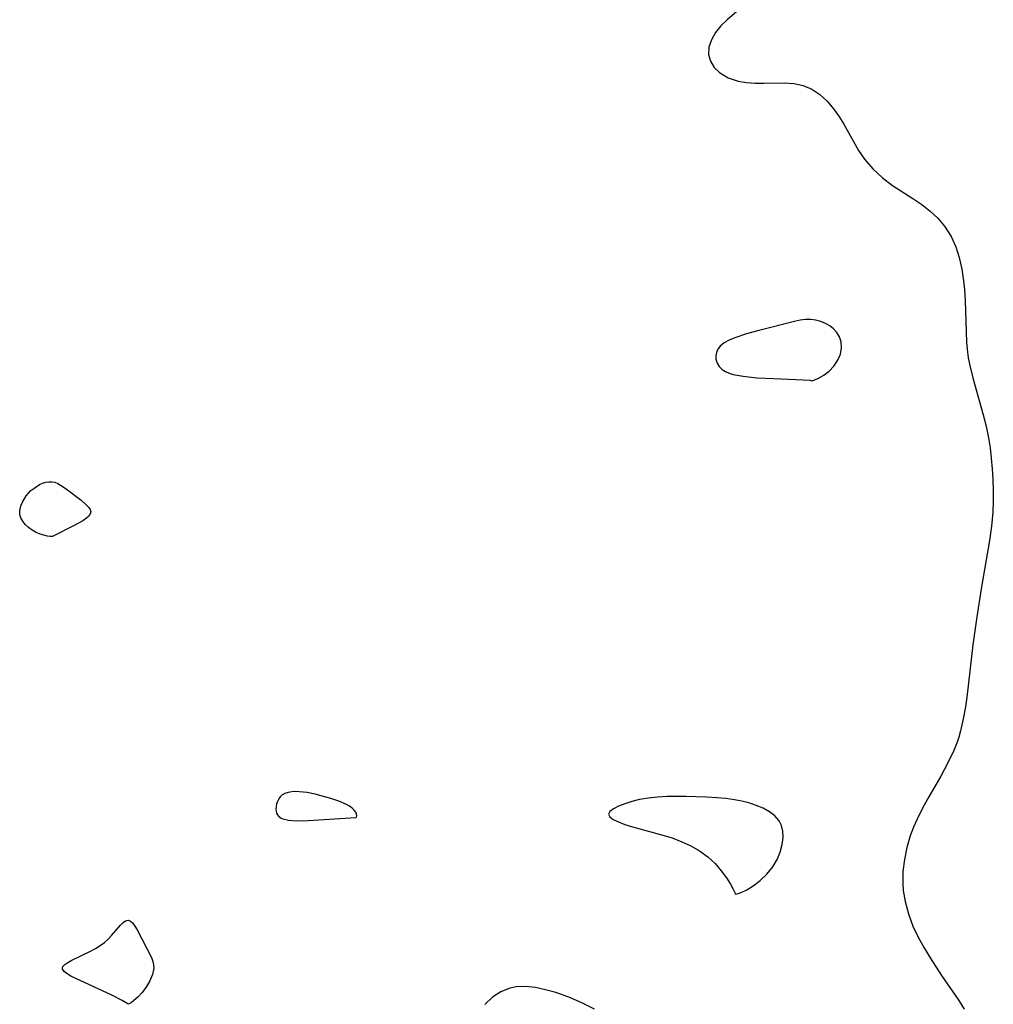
# Model space of a CAD drawing. Header units: metres. Extents: x 1073367 to 1082519, y 1569854 to 1574957.
# Tile 889 of 1056: x 1080264 to 1080393, y 1572019 to 1572149. Entities that reach past the tile are written whole.
import ezdxf

# ---------------------------------------------------------------- set-up
doc = ezdxf.new("R2010")
doc.units = ezdxf.units.M
doc.layers.add('CGG_CurvaNivelLidar_v1', color=253, linetype='Continuous', lineweight=30)

msp = doc.modelspace()

# ---------------------------------------------------------------- linework, layer by layer
at = {"layer": 'CGG_CurvaNivelLidar_v1'}
for p, q in [((1080359.3562, 1572150.1345, 75.5), (1080357.4717, 1572148.4903, 75.5)), ((1080356.6403, 1572147.6879, 75.5), (1080355.9243, 1572146.831, 75.5)), ((1080357.4717, 1572148.4903, 75.5), (1080356.6403, 1572147.6879, 75.5)), ((1080355.9243, 1572146.831, 75.5), (1080355.371, 1572145.8747, 75.5)), ((1080355.0511, 1572144.8847, 75.5), (1080355.0065, 1572143.9049, 75.5)), ((1080355.371, 1572145.8747, 75.5), (1080355.0511, 1572144.8847, 75.5)), ((1080355.0065, 1572143.9049, 75.5), (1080355.2503, 1572143.0265, 75.5)), ((1080355.2503, 1572143.0265, 75.5), (1080355.7435, 1572142.2252, 75.5)), ((1080355.7435, 1572142.2252, 75.5), (1080356.4508, 1572141.532, 75.5)), ((1080356.4508, 1572141.532, 75.5), (1080357.5762, 1572140.8649, 75.5)), ((1080357.5762, 1572140.8649, 75.5), (1080358.9068, 1572140.4183, 75.5)), ((1080358.9068, 1572140.4183, 75.5), (1080359.9919, 1572140.2295, 75.5)), ((1080359.9919, 1572140.2295, 75.5), (1080361.1255, 1572140.1408, 75.5)), ((1080361.1255, 1572140.1408, 75.5), (1080362.2825, 1572140.1255, 75.5)), ((1080362.2825, 1572140.1255, 75.5), (1080364.9602, 1572140.1783, 75.5)), ((1080364.9602, 1572140.1783, 75.5), (1080366.256, 1572140.0953, 75.5)), ((1080366.256, 1572140.0953, 75.5), (1080367.499, 1572139.8244, 75.5)), ((1080367.499, 1572139.8244, 75.5), (1080368.6213, 1572139.3315, 75.5)), ((1080368.6213, 1572139.3315, 75.5), (1080369.6649, 1572138.6361, 75.5)), ((1080369.6649, 1572138.6361, 75.5), (1080370.626, 1572137.7751, 75.5)), ((1080370.626, 1572137.7751, 75.5), (1080371.4974, 1572136.7774, 75.5)), ((1080371.4974, 1572136.7774, 75.5), (1080372.1979, 1572135.7894, 75.5)), ((1080372.1979, 1572135.7894, 75.5), (1080372.841, 1572134.7386, 75.5)), ((1080372.841, 1572134.7386, 75.5), (1080374.7955, 1572131.2432, 75.5)), ((1080374.7955, 1572131.2432, 75.5), (1080375.5682, 1572130.1041, 75.5)), ((1080375.5682, 1572130.1041, 75.5), (1080376.6668, 1572128.8383, 75.5)), ((1080376.6668, 1572128.8383, 75.5), (1080377.9172, 1572127.6925, 75.5)), ((1080377.9172, 1572127.6925, 75.5), (1080379.2775, 1572126.6589, 75.5)), ((1080379.2775, 1572126.6589, 75.5), (1080381.954, 1572124.9147, 75.5)), ((1080381.954, 1572124.9147, 75.5), (1080383.1198, 1572124.1201, 75.5)), ((1080383.1198, 1572124.1201, 75.5), (1080384.2229, 1572123.2721, 75.5)), ((1080384.2229, 1572123.2721, 75.5), (1080385.2256, 1572122.3404, 75.5)), ((1080385.2256, 1572122.3404, 75.5), (1080386.1186, 1572121.2758, 75.5)), ((1080386.1186, 1572121.2758, 75.5), (1080386.9904, 1572119.9203, 75.5)), ((1080386.9904, 1572119.9203, 75.5), (1080387.5995, 1572118.574, 75.5)), ((1080387.5995, 1572118.574, 75.5), (1080388.0576, 1572117.1351, 75.5)), ((1080388.0576, 1572117.1351, 75.5), (1080388.3942, 1572115.6291, 75.5)), ((1080388.3942, 1572115.6291, 75.5), (1080388.6314, 1572114.0775, 75.5)), ((1080388.6314, 1572114.0775, 75.5), (1080388.7475, 1572112.9477, 75.5)), ((1080388.7475, 1572112.9477, 75.5), (1080388.8438, 1572111.4409, 75.5)), ((1080388.8438, 1572111.4409, 75.5), (1080389.0252, 1572105.9825, 75.5)), ((1080366.3538, 1572108.7259, 75.5), (1080361.6521, 1572107.5272, 75.5)), ((1080367.0776, 1572108.877, 75.5), (1080366.3538, 1572108.7259, 75.5)), ((1080367.7893, 1572108.9723, 75.5), (1080367.0776, 1572108.877, 75.5)), ((1080368.4857, 1572108.985, 75.5), (1080367.7893, 1572108.9723, 75.5)), ((1080369.1514, 1572108.8943, 75.5), (1080368.4857, 1572108.985, 75.5)), ((1080369.7932, 1572108.7113, 75.5), (1080369.1514, 1572108.8943, 75.5)), ((1080370.4039, 1572108.4499, 75.5), (1080369.7932, 1572108.7113, 75.5)), ((1080370.9729, 1572108.1187, 75.5), (1080370.4039, 1572108.4499, 75.5)), ((1080361.6521, 1572107.5272, 75.5), (1080359.999, 1572107.0651, 75.5)), ((1080371.4855, 1572107.7213, 75.5), (1080370.9729, 1572108.1187, 75.5)), ((1080371.9216, 1572107.2562, 75.5), (1080371.4855, 1572107.7213, 75.5)), ((1080372.2817, 1572106.6829, 75.5), (1080371.9216, 1572107.2562, 75.5)), ((1080357.0587, 1572105.8747, 75.5), (1080356.5346, 1572105.444, 75.5)), ((1080357.7081, 1572106.2329, 75.5), (1080357.0587, 1572105.8747, 75.5)), ((1080358.4442, 1572106.5435, 75.5), (1080357.7081, 1572106.2329, 75.5)), ((1080359.999, 1572107.0651, 75.5), (1080358.4442, 1572106.5435, 75.5)), ((1080372.5008, 1572106.0076, 75.5), (1080372.2817, 1572106.6829, 75.5)), ((1080372.5426, 1572105.2332, 75.5), (1080372.5008, 1572106.0076, 75.5)), ((1080389.0252, 1572105.9825, 75.5), (1080389.1014, 1572105.0436, 75.5)), ((1080356.0541, 1572104.6273, 75.5), (1080355.9598, 1572104.1781, 75.5)), ((1080356.2458, 1572105.0555, 75.5), (1080356.0541, 1572104.6273, 75.5)), ((1080356.5346, 1572105.444, 75.5), (1080356.2458, 1572105.0555, 75.5)), ((1080372.4003, 1572104.4155, 75.5), (1080372.5426, 1572105.2332, 75.5)), ((1080389.1014, 1572105.0436, 75.5), (1080389.2577, 1572103.9364, 75.5)), ((1080355.9598, 1572104.1781, 75.5), (1080355.9691, 1572103.726, 75.5)), ((1080355.9691, 1572103.726, 75.5), (1080356.1165, 1572103.2232, 75.5)), ((1080371.5402, 1572102.8372, 75.5), (1080372.0692, 1572103.6095, 75.5)), ((1080372.0692, 1572103.6095, 75.5), (1080372.4003, 1572104.4155, 75.5)), ((1080389.2577, 1572103.9364, 75.5), (1080389.4737, 1572102.8842, 75.5)), ((1080356.1165, 1572103.2232, 75.5), (1080356.3963, 1572102.7634, 75.5)), ((1080356.3963, 1572102.7634, 75.5), (1080356.7959, 1572102.3725, 75.5)), ((1080356.7959, 1572102.3725, 75.5), (1080357.2246, 1572102.1101, 75.5)), ((1080357.2246, 1572102.1101, 75.5), (1080357.7199, 1572101.9036, 75.5)), ((1080370.186, 1572101.6132, 75.5), (1080370.8871, 1572102.1625, 75.5)), ((1080370.8871, 1572102.1625, 75.5), (1080371.5402, 1572102.8372, 75.5)), ((1080389.4737, 1572102.8842, 75.5), (1080389.8725, 1572101.2904, 75.5)), ((1080357.7199, 1572101.9036, 75.5), (1080358.2675, 1572101.7384, 75.5)), ((1080358.2675, 1572101.7384, 75.5), (1080359.5767, 1572101.4782, 75.5)), ((1080359.5767, 1572101.4782, 75.5), (1080361.3842, 1572101.2958, 75.5)), ((1080361.3842, 1572101.2958, 75.5), (1080363.5956, 1572101.178, 75.5)), ((1080363.5956, 1572101.178, 75.5), (1080367.4833, 1572101.0293, 75.5)), ((1080367.4833, 1572101.0293, 75.5), (1080368.4036, 1572100.9623, 75.5)), ((1080368.4036, 1572100.9623, 75.5), (1080368.5, 1572100.9316, 75.5)), ((1080368.5, 1572100.9316, 75.5), (1080368.6395, 1572100.8996, 75.5)), ((1080368.6395, 1572100.8996, 75.5), (1080368.9997, 1572100.9937, 75.5)), ((1080368.9997, 1572100.9937, 75.5), (1080369.5128, 1572101.2134, 75.5)), ((1080369.5128, 1572101.2134, 75.5), (1080370.186, 1572101.6132, 75.5)), ((1080389.8725, 1572101.2904, 75.5), (1080391.2342, 1572096.3793, 75.5)), ((1080391.2342, 1572096.3793, 75.5), (1080391.5911, 1572094.8911, 75.5)), ((1080391.5911, 1572094.8911, 75.5), (1080391.8965, 1572093.3844, 75.5)), ((1080391.8965, 1572093.3844, 75.5), (1080392.1168, 1572092.0291, 75.5)), ((1080392.1168, 1572092.0291, 75.5), (1080392.2903, 1572090.6632, 75.5)), ((1080392.2903, 1572090.6632, 75.5), (1080392.4202, 1572089.2895, 75.5)), ((1080392.4202, 1572089.2895, 75.5), (1080392.5103, 1572087.8492, 75.5)), ((1080392.5103, 1572087.8492, 75.5), (1080392.5518, 1572086.427, 75.5)), ((1080265.3125, 1572086.0653, 75), (1080265.6446, 1572086.4072, 75)), ((1080265.6446, 1572086.4072, 75), (1080265.9996, 1572086.7038, 75)), ((1080265.9996, 1572086.7038, 75), (1080266.7728, 1572087.1879, 75)), ((1080266.7728, 1572087.1879, 75), (1080267.1772, 1572087.3708, 75)), ((1080267.1772, 1572087.3708, 75), (1080267.5863, 1572087.5054, 75)), ((1080267.5863, 1572087.5054, 75), (1080267.9957, 1572087.5804, 75)), ((1080267.9957, 1572087.5804, 75), (1080268.4015, 1572087.5801, 75)), ((1080268.4015, 1572087.5801, 75), (1080268.7864, 1572087.4964, 75)), ((1080268.7864, 1572087.4964, 75), (1080269.1661, 1572087.3449, 75)), ((1080269.1661, 1572087.3449, 75), (1080269.5419, 1572087.1434, 75)), ((1080269.5419, 1572087.1434, 75), (1080270.2878, 1572086.644, 75)), ((1080270.2878, 1572086.644, 75), (1080272.2626, 1572085.1236, 75)), ((1080392.5518, 1572086.427, 75.5), (1080392.5431, 1572085.0032, 75.5)), ((1080264.5185, 1572084.8937, 75), (1080265.0132, 1572085.6938, 75)), ((1080265.0132, 1572085.6938, 75), (1080265.3125, 1572086.0653, 75)), ((1080272.2626, 1572085.1236, 75), (1080272.9754, 1572084.4997, 75)), ((1080264.1565, 1572083.6339, 75), (1080264.2079, 1572084.0559, 75)), ((1080264.2079, 1572084.0559, 75), (1080264.3346, 1572084.4772, 75)), ((1080264.3346, 1572084.4772, 75), (1080264.5185, 1572084.8937, 75)), ((1080272.9754, 1572084.4997, 75), (1080273.2565, 1572084.1951, 75)), ((1080273.2565, 1572084.1951, 75), (1080273.4558, 1572083.897, 75)), ((1080273.4558, 1572083.897, 75), (1080273.5386, 1572083.6071, 75)), ((1080392.5431, 1572085.0032, 75.5), (1080392.4791, 1572083.5797, 75.5)), ((1080264.196, 1572083.219, 75), (1080264.1565, 1572083.6339, 75)), ((1080264.3169, 1572082.808, 75), (1080264.196, 1572083.219, 75)), ((1080264.5501, 1572082.3815, 75), (1080264.3169, 1572082.808, 75)), ((1080272.9464, 1572082.7498, 75), (1080272.4722, 1572082.4268, 75)), ((1080273.2733, 1572083.0398, 75), (1080272.9464, 1572082.7498, 75)), ((1080273.4709, 1572083.3192, 75), (1080273.2733, 1572083.0398, 75)), ((1080273.5386, 1572083.6071, 75), (1080273.4709, 1572083.3192, 75)), ((1080392.4791, 1572083.5797, 75.5), (1080392.3056, 1572081.7022, 75.5)), ((1080264.8908, 1572081.9522, 75), (1080264.5501, 1572082.3815, 75)), ((1080265.3171, 1572081.5437, 75), (1080264.8908, 1572081.9522, 75)), ((1080265.8074, 1572081.1792, 75), (1080265.3171, 1572081.5437, 75)), ((1080266.3398, 1572080.8796, 75), (1080265.8074, 1572081.1792, 75)), ((1080271.2561, 1572081.7369, 75), (1080268.5, 1572080.3567, 75)), ((1080272.4722, 1572082.4268, 75), (1080271.2561, 1572081.7369, 75)), ((1080392.3056, 1572081.7022, 75.5), (1080392.0532, 1572079.8276, 75.5)), ((1080266.865, 1572080.6649, 75), (1080266.3398, 1572080.8796, 75)), ((1080267.8239, 1572080.4168, 75), (1080266.865, 1572080.6649, 75)), ((1080268.1872, 1572080.3635, 75), (1080267.8239, 1572080.4168, 75)), ((1080268.5, 1572080.3567, 75), (1080268.1872, 1572080.3635, 75)), ((1080392.0532, 1572079.8276, 75.5), (1080390.9532, 1572073.4364, 75.5)), ((1080390.9532, 1572073.4364, 75.5), (1080390.3704, 1572069.7491, 75.5)), ((1080390.3704, 1572069.7491, 75.5), (1080389.8551, 1572066.0511, 75.5)), ((1080389.8551, 1572066.0511, 75.5), (1080389.1013, 1572059.5331, 75.5)), ((1080389.1013, 1572059.5331, 75.5), (1080388.8784, 1572057.898, 75.5)), ((1080388.8784, 1572057.898, 75.5), (1080388.5977, 1572056.285, 75.5)), ((1080388.5977, 1572056.285, 75.5), (1080388.2302, 1572054.7017, 75.5)), ((1080388.2302, 1572054.7017, 75.5), (1080387.9913, 1572053.8838, 75.5)), ((1080387.7674, 1572053.2206, 75.5), (1080387.3303, 1572052.1153, 75.5)), ((1080387.9913, 1572053.8838, 75.5), (1080387.7674, 1572053.2206, 75.5)), ((1080387.3303, 1572052.1153, 75.5), (1080386.5231, 1572050.4156, 75.5)), ((1080386.5231, 1572050.4156, 75.5), (1080385.6199, 1572048.7504, 75.5)), ((1080385.6199, 1572048.7504, 75.5), (1080383.9074, 1572045.7755, 75.5)), ((1080298.7742, 1572046.2567, 75.5), (1080298.5224, 1572046.0181, 75.5)), ((1080299.1412, 1572046.4613, 75.5), (1080298.7742, 1572046.2567, 75.5)), ((1080299.5663, 1572046.5936, 75.5), (1080299.1412, 1572046.4613, 75.5)), ((1080300.0323, 1572046.6697, 75.5), (1080299.5663, 1572046.5936, 75.5)), ((1080300.5262, 1572046.7007, 75.5), (1080300.0323, 1572046.6697, 75.5)), ((1080301.5613, 1572046.6505, 75.5), (1080300.5262, 1572046.7007, 75.5)), ((1080302.0757, 1572046.5762, 75.5), (1080301.5613, 1572046.6505, 75.5)), ((1080303.1102, 1572046.36, 75.5), (1080302.0757, 1572046.5762, 75.5)), ((1080305.1697, 1572045.8063, 75.5), (1080303.1102, 1572046.36, 75.5)), ((1080298.0425, 1572045.0704, 75.5), (1080297.9686, 1572044.7227, 75.5)), ((1080298.1599, 1572045.4105, 75.5), (1080298.0425, 1572045.0704, 75.5)), ((1080298.3193, 1572045.7309, 75.5), (1080298.1599, 1572045.4105, 75.5)), ((1080298.5224, 1572046.0181, 75.5), (1080298.3193, 1572045.7309, 75.5)), ((1080306.2537, 1572045.443, 75.5), (1080305.1697, 1572045.8063, 75.5)), ((1080307.2567, 1572044.9979, 75.5), (1080306.2537, 1572045.443, 75.5)), ((1080307.662, 1572044.7656, 75.5), (1080307.2567, 1572044.9979, 75.5)), ((1080343.9508, 1572045.1085, 75.5), (1080343.1298, 1572044.7871, 75.5)), ((1080344.8868, 1572045.3984, 75.5), (1080343.9508, 1572045.1085, 75.5)), ((1080345.9094, 1572045.6426, 75.5), (1080344.8868, 1572045.3984, 75.5)), ((1080347.0598, 1572045.8367, 75.5), (1080345.9094, 1572045.6426, 75.5)), ((1080348.2614, 1572045.967, 75.5), (1080347.0598, 1572045.8367, 75.5)), ((1080349.4777, 1572046.0384, 75.5), (1080348.2614, 1572045.967, 75.5)), ((1080352.0549, 1572046.07, 75.5), (1080349.4777, 1572046.0384, 75.5)), ((1080354.7428, 1572045.9876, 75.5), (1080352.0549, 1572046.07, 75.5)), ((1080356.0756, 1572045.8957, 75.5), (1080354.7428, 1572045.9876, 75.5)), ((1080357.2576, 1572045.7746, 75.5), (1080356.0756, 1572045.8957, 75.5)), ((1080358.4163, 1572045.6114, 75.5), (1080357.2576, 1572045.7746, 75.5)), ((1080359.3792, 1572045.432, 75.5), (1080358.4163, 1572045.6114, 75.5)), ((1080360.309, 1572045.206, 75.5), (1080359.3792, 1572045.432, 75.5)), ((1080361.2936, 1572044.8877, 75.5), (1080360.309, 1572045.206, 75.5)), ((1080362.2089, 1572044.499, 75.5), (1080361.2936, 1572044.8877, 75.5)), ((1080383.9074, 1572045.7755, 75.5), (1080383.1722, 1572044.4397, 75.5)), ((1080297.9686, 1572044.7227, 75.5), (1080297.9433, 1572044.3792, 75.5)), ((1080297.9433, 1572044.3792, 75.5), (1080297.9659, 1572044.1023, 75.5)), ((1080297.9659, 1572044.1023, 75.5), (1080298.0371, 1572043.8443, 75.5)), ((1080298.0371, 1572043.8443, 75.5), (1080298.1477, 1572043.6364, 75.5)), ((1080298.1477, 1572043.6364, 75.5), (1080298.3001, 1572043.4533, 75.5)), ((1080308.0085, 1572044.5138, 75.5), (1080307.662, 1572044.7656, 75.5)), ((1080308.28, 1572044.2439, 75.5), (1080308.0085, 1572044.5138, 75.5)), ((1080308.4643, 1572043.97, 75.5), (1080308.28, 1572044.2439, 75.5)), ((1080308.57, 1572043.712, 75.5), (1080308.4643, 1572043.97, 75.5)), ((1080308.6035, 1572043.4968, 75.5), (1080308.57, 1572043.712, 75.5)), ((1080342.0019, 1572044.0954, 75.5), (1080341.8166, 1572043.7444, 75.5)), ((1080341.8166, 1572043.7444, 75.5), (1080341.977, 1572043.3855, 75.5)), ((1080342.4627, 1572044.446, 75.5), (1080342.0019, 1572044.0954, 75.5)), ((1080343.1298, 1572044.7871, 75.5), (1080342.4627, 1572044.446, 75.5)), ((1080363.0346, 1572044.0384, 75.5), (1080362.2089, 1572044.499, 75.5)), ((1080363.742, 1572043.4988, 75.5), (1080363.0346, 1572044.0384, 75.5)), ((1080383.1722, 1572044.4397, 75.5), (1080382.494, 1572043.0848, 75.5)), ((1080298.3001, 1572043.4533, 75.5), (1080298.6333, 1572043.2127, 75.5)), ((1080298.6333, 1572043.2127, 75.5), (1080298.8775, 1572043.1059, 75.5)), ((1080298.8775, 1572043.1059, 75.5), (1080299.602, 1572042.9389, 75.5)), ((1080299.602, 1572042.9389, 75.5), (1080300.6048, 1572042.8676, 75.5)), ((1080300.6048, 1572042.8676, 75.5), (1080302.2187, 1572042.895, 75.5)), ((1080302.2187, 1572042.895, 75.5), (1080308.5, 1572043.2943, 75.5)), ((1080308.5, 1572043.2943, 75.5), (1080308.5753, 1572043.3511, 75.5)), ((1080308.5753, 1572043.3511, 75.5), (1080308.6035, 1572043.4968, 75.5)), ((1080341.977, 1572043.3855, 75.5), (1080342.4384, 1572043.0361, 75.5)), ((1080342.4384, 1572043.0361, 75.5), (1080343.1247, 1572042.6968, 75.5)), ((1080343.1247, 1572042.6968, 75.5), (1080343.9772, 1572042.3686, 75.5)), ((1080343.9772, 1572042.3686, 75.5), (1080344.9501, 1572042.0529, 75.5)), ((1080364.2925, 1572042.8669, 75.5), (1080363.742, 1572043.4988, 75.5)), ((1080364.6219, 1572042.2182, 75.5), (1080364.2925, 1572042.8669, 75.5)), ((1080364.816, 1572041.4961, 75.5), (1080364.6219, 1572042.2182, 75.5)), ((1080382.494, 1572043.0848, 75.5), (1080382.0168, 1572041.9934, 75.5)), ((1080344.9501, 1572042.0529, 75.5), (1080348.99, 1572040.9621, 75.5)), ((1080348.99, 1572040.9621, 75.5), (1080350.1826, 1572040.5892, 75.5)), ((1080364.8493, 1572040.659, 75.5), (1080364.816, 1572041.4961, 75.5)), ((1080382.0168, 1572041.9934, 75.5), (1080381.6024, 1572040.8845, 75.5)), ((1080350.1826, 1572040.5892, 75.5), (1080351.4721, 1572040.0901, 75.5)), ((1080351.4721, 1572040.0901, 75.5), (1080352.664, 1572039.5414, 75.5)), ((1080364.4624, 1572038.7335, 75.5), (1080364.7278, 1572039.7283, 75.5)), ((1080364.7278, 1572039.7283, 75.5), (1080364.8493, 1572040.659, 75.5)), ((1080381.6024, 1572040.8845, 75.5), (1080381.1456, 1572039.3313, 75.5)), ((1080352.664, 1572039.5414, 75.5), (1080353.8231, 1572038.8891, 75.5)), ((1080353.8231, 1572038.8891, 75.5), (1080354.8955, 1572038.12, 75.5)), ((1080364.0497, 1572037.734, 75.5), (1080364.4624, 1572038.7335, 75.5)), ((1080381.1456, 1572039.3313, 75.5), (1080380.8223, 1572037.7587, 75.5)), ((1080354.8955, 1572038.12, 75.5), (1080355.8565, 1572037.224, 75.5)), ((1080355.8565, 1572037.224, 75.5), (1080356.6762, 1572036.2756, 75.5)), ((1080363.4827, 1572036.7744, 75.5), (1080364.0497, 1572037.734, 75.5)), ((1080380.8223, 1572037.7587, 75.5), (1080380.6376, 1572036.1782, 75.5)), ((1080356.6762, 1572036.2756, 75.5), (1080357.3525, 1572035.3474, 75.5)), ((1080361.8167, 1572034.9823, 75.5), (1080362.7024, 1572035.8197, 75.5)), ((1080362.7024, 1572035.8197, 75.5), (1080363.4827, 1572036.7744, 75.5)), ((1080380.6376, 1572036.1782, 75.5), (1080380.606, 1572034.6011, 75.5)), ((1080357.3525, 1572035.3474, 75.5), (1080357.8809, 1572034.5101, 75.5)), ((1080357.8809, 1572034.5101, 75.5), (1080358.2553, 1572033.8331, 75.5)), ((1080360.9022, 1572034.2831, 75.5), (1080361.8167, 1572034.9823, 75.5)), ((1080380.606, 1572034.6011, 75.5), (1080380.6711, 1572033.6577, 75.5)), ((1080358.2553, 1572033.8331, 75.5), (1080358.4661, 1572033.3844, 75.5)), ((1080358.4661, 1572033.3844, 75.5), (1080358.5, 1572033.2284, 75.5)), ((1080358.5, 1572033.2284, 75.5), (1080358.5187, 1572033.1938, 75.5)), ((1080358.5187, 1572033.1938, 75.5), (1080358.7801, 1572033.2041, 75.5)), ((1080358.7801, 1572033.2041, 75.5), (1080359.2911, 1572033.3765, 75.5)), ((1080359.2911, 1572033.3765, 75.5), (1080360.0348, 1572033.7418, 75.5)), ((1080360.0348, 1572033.7418, 75.5), (1080360.9022, 1572034.2831, 75.5)), ((1080380.6711, 1572033.6577, 75.5), (1080380.9128, 1572032.198, 75.5)), ((1080380.9128, 1572032.198, 75.5), (1080381.3594, 1572030.5691, 75.5)), ((1080381.3594, 1572030.5691, 75.5), (1080381.9596, 1572028.9683, 75.5)), ((1080277.4433, 1572029.0805, 75), (1080277.7931, 1572029.4237, 75)), ((1080277.7931, 1572029.4237, 75), (1080278.1261, 1572029.6595, 75)), ((1080278.1261, 1572029.6595, 75), (1080278.443, 1572029.745, 75)), ((1080278.443, 1572029.745, 75), (1080278.7594, 1572029.6356, 75)), ((1080278.7594, 1572029.6356, 75), (1080279.0632, 1572029.356, 75)), ((1080279.0632, 1572029.356, 75), (1080279.3596, 1572028.9507, 75)), ((1080276.2676, 1572027.7284, 75), (1080277.4433, 1572029.0805, 75)), ((1080279.3596, 1572028.9507, 75), (1080279.6529, 1572028.4549, 75)), ((1080279.6529, 1572028.4549, 75), (1080281.5301, 1572024.806, 75)), ((1080381.9596, 1572028.9683, 75.5), (1080382.6947, 1572027.4049, 75.5)), ((1080274.7515, 1572026.3849, 75), (1080275.3241, 1572026.8088, 75)), ((1080275.3241, 1572026.8088, 75), (1080275.8171, 1572027.2554, 75)), ((1080275.8171, 1572027.2554, 75), (1080276.2676, 1572027.7284, 75)), ((1080382.6947, 1572027.4049, 75.5), (1080383.4297, 1572026.0834, 75.5)), ((1080271.0153, 1572024.4554, 75), (1080273.4989, 1572025.6559, 75)), ((1080273.4989, 1572025.6559, 75), (1080274.1376, 1572026.0039, 75)), ((1080274.1376, 1572026.0039, 75), (1080274.7515, 1572026.3849, 75)), ((1080383.4297, 1572026.0834, 75.5), (1080384.226, 1572024.7868, 75.5)), ((1080270.1083, 1572023.9011, 75), (1080270.5104, 1572024.1777, 75)), ((1080270.5104, 1572024.1777, 75), (1080271.0153, 1572024.4554, 75)), ((1080281.5301, 1572024.806, 75), (1080281.769, 1572024.1456, 75)), ((1080281.769, 1572024.1456, 75), (1080281.8363, 1572023.3997, 75)), ((1080384.226, 1572024.7868, 75.5), (1080385.7324, 1572022.4689, 75.5)), ((1080269.7901, 1572023.4202, 75), (1080269.8526, 1572023.622, 75)), ((1080269.8097, 1572023.2903, 75), (1080269.7901, 1572023.4202, 75)), ((1080270.0153, 1572022.9843, 75), (1080269.8097, 1572023.2903, 75)), ((1080269.8526, 1572023.622, 75), (1080270.1083, 1572023.9011, 75)), ((1080270.398, 1572022.6791, 75), (1080270.0153, 1572022.9843, 75)), ((1080281.8363, 1572023.3997, 75), (1080281.6824, 1572022.5708, 75)), ((1080270.9114, 1572022.374, 75), (1080270.398, 1572022.6791, 75)), ((1080271.5595, 1572022.0487, 75), (1080270.9114, 1572022.374, 75)), ((1080276.3286, 1572019.8564, 75), (1080271.5595, 1572022.0487, 75)), ((1080281.336, 1572021.727, 75), (1080280.8507, 1572020.9158, 75)), ((1080281.6824, 1572022.5708, 75), (1080281.336, 1572021.727, 75)), ((1080385.7324, 1572022.4689, 75.5), (1080387.9968, 1572019.1347, 75.5)), ((1080280.2808, 1572020.1829, 75), (1080279.7712, 1572019.6475, 75)), ((1080280.8507, 1572020.9158, 75), (1080280.2808, 1572020.1829, 75)), ((1080327.5931, 1572020.3073, 75.5), (1080326.4869, 1572019.5764, 75.5)), ((1080328.8072, 1572020.7903, 75.5), (1080327.5931, 1572020.3073, 75.5)), ((1080329.6354, 1572020.9473, 75.5), (1080328.8072, 1572020.7903, 75.5)), ((1080330.8814, 1572020.9893, 75.5), (1080329.6354, 1572020.9473, 75.5)), ((1080332.1794, 1572020.855, 75.5), (1080330.8814, 1572020.9893, 75.5)), ((1080333.5129, 1572020.5794, 75.5), (1080332.1794, 1572020.855, 75.5)), ((1080334.8682, 1572020.1889, 75.5), (1080333.5129, 1572020.5794, 75.5)), ((1080336.5718, 1572019.5722, 75.5), (1080334.8682, 1572020.1889, 75.5)), ((1080277.6764, 1572019.1608, 75), (1080276.3286, 1572019.8564, 75)), ((1080278.4337, 1572018.7231, 75), (1080277.6764, 1572019.1608, 75)), ((1080278.8855, 1572018.8914, 75), (1080278.5, 1572018.6532, 75)), ((1080279.7712, 1572019.6475, 75), (1080278.8855, 1572018.8914, 75)), ((1080326.4869, 1572019.5764, 75.5), (1080325.5005, 1572018.6451, 75.5)), ((1080338.2761, 1572018.8458, 75.5), (1080336.5718, 1572019.5722, 75.5)), ((1080339.9793, 1572018.0231, 75.5), (1080338.2761, 1572018.8458, 75.5)), ((1080387.9968, 1572019.1347, 75.5), (1080388.7087, 1572018.004, 75.5)), ((1080278.5, 1572018.6532, 75), (1080278.4337, 1572018.7231, 75))]:
    msp.add_line(p, q, dxfattribs=at)

doc.saveas('drawing.dxf')
